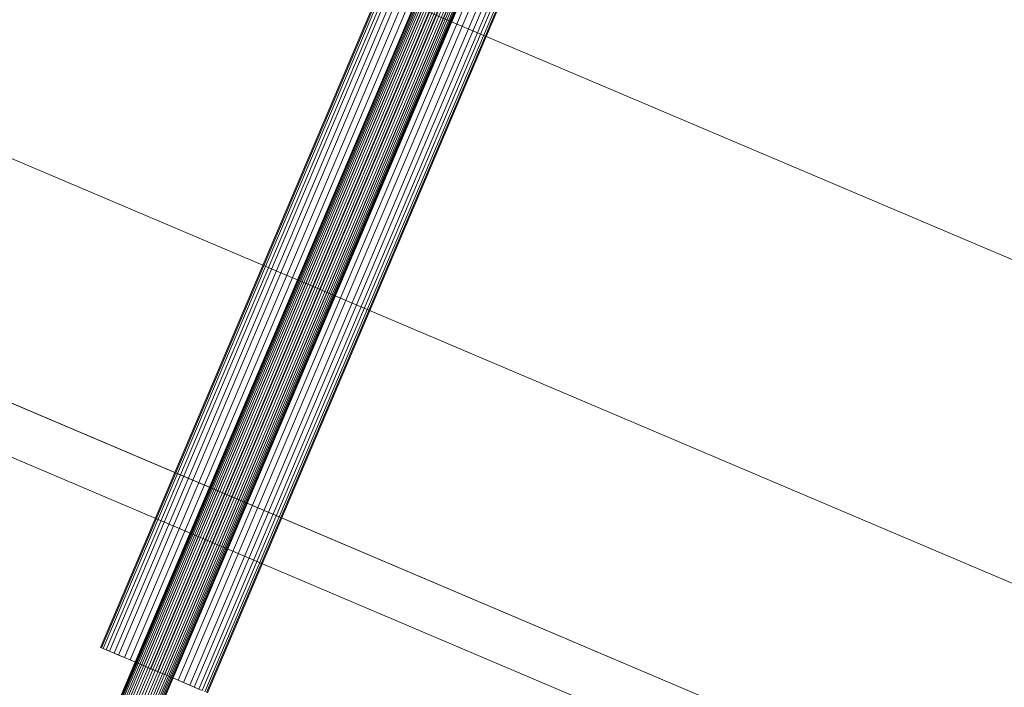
# Model space of a CAD drawing. Header units: millimetres. Extents: x -4738 to 65662, y -68080 to 6847.
# Tile 575 of 656: x 23523 to 23953, y -20781 to -20490. Entities that reach past the tile are written whole.
import ezdxf

# ---------------------------------------------------------------- set-up
doc = ezdxf.new("R2010")
doc.units = ezdxf.units.MM
doc.layers.add('superior_C10', color=7, linetype='Continuous', lineweight=0)

msp = doc.modelspace()

# ---------------------------------------------------------------- linework, layer by layer
at = {"layer": 'superior_C10'}
for p, q in [((18241.459, -18440.523), (27684.903, -22449.244)), ((27685.833, -22449.639), (18242.389, -18440.917)), ((23866.954, -20078.938), (23523.095, -20888.976)), ((23523.248, -20889.041), (23867.107, -20079.003)), ((23867.364, -20079.112), (23523.505, -20889.15)), ((23867.814, -20079.303), (23523.955, -20889.341)), ((23868.31, -20079.514), (23524.451, -20889.551)), ((23869.025, -20079.817), (23525.166, -20889.855)), ((23869.727, -20080.115), (23525.868, -20890.153)), ((23870.659, -20080.511), (23526.8, -20890.548)), ((23871.519, -20080.876), (23527.659, -20890.913)), ((23872.604, -20081.336), (23528.745, -20891.374)), ((23873.563, -20081.743), (23529.704, -20891.781)), ((23874.727, -20082.238), (23530.868, -20892.275)), ((23875.72, -20082.659), (23531.861, -20892.697)), ((23876.884, -20083.153), (23533.025, -20893.191)), ((23877.843, -20083.561), (23533.984, -20893.598)), ((23878.929, -20084.021), (23535.069, -20894.059)), ((23879.788, -20084.386), (23535.929, -20894.424)), ((23880.72, -20084.782), (23536.861, -20894.819)), ((23881.422, -20085.08), (23537.563, -20895.117)), ((23882.137, -20085.383), (23538.278, -20895.421)), ((23882.633, -20085.594), (23538.774, -20895.631)), ((23883.083, -20085.785), (23539.224, -20895.822)), ((23883.34, -20085.894), (23539.481, -20895.931)), ((23883.493, -20085.959), (23539.634, -20895.996)), ((23801.537, -20191.147), (23558.374, -20763.973)), ((23558.806, -20764.156), (23801.97, -20191.331)), ((23802.695, -20191.639), (23559.532, -20764.464)), ((23803.963, -20192.177), (23560.8, -20765.003)), ((23805.364, -20192.772), (23562.201, -20765.597)), ((23807.382, -20193.629), (23564.219, -20766.454)), ((23809.363, -20194.47), (23566.2, -20767.295)), ((23811.993, -20195.586), (23568.83, -20768.411)), ((23814.42, -20196.616), (23571.256, -20769.441)), ((23817.482, -20197.916), (23574.319, -20770.741)), ((23820.188, -20199.065), (23577.025, -20771.89)), ((23823.475, -20200.46), (23580.311, -20773.285)), ((23826.277, -20201.649), (23583.113, -20774.475)), ((23829.563, -20203.044), (23586.4, -20775.87)), ((23832.269, -20204.193), (23589.106, -20777.019)), ((23835.332, -20205.493), (23592.168, -20778.319)), ((23837.758, -20206.523), (23594.595, -20779.349)), ((23840.388, -20207.639), (23597.225, -20780.465)), ((23842.369, -20208.48), (23599.206, -20781.306)), ((23844.387, -20209.337), (23601.224, -20782.162)), ((23845.788, -20209.932), (23602.625, -20782.757)), ((23847.056, -20210.47), (23603.893, -20783.296)), ((23847.782, -20210.778), (23604.618, -20783.603)), ((23848.214, -20210.962), (23605.051, -20783.787)), ((23453.983, -20381.635), (24338.036, -20756.914)), ((24339.135, -20757.38), (23455.082, -20382.102)), ((23403.186, -20501.3), (24287.239, -20876.578)), ((24288.338, -20877.045), (23404.284, -20501.766)), ((23377.381, -20597.134), (24261.434, -20972.413)), ((24262.533, -20972.879), (23378.48, -20597.601)), ((23559.532, -20764.464), (23558.374, -20763.973)), ((23558.374, -20763.973), (23558.806, -20764.156)), ((23558.806, -20764.156), (23560.8, -20765.003)), ((23562.201, -20765.597), (23559.532, -20764.464)), ((23560.8, -20765.003), (23564.219, -20766.454)), ((23566.2, -20767.295), (23562.201, -20765.597)), ((23564.219, -20766.454), (23568.83, -20768.411)), ((23571.256, -20769.441), (23566.2, -20767.295)), ((23568.83, -20768.411), (23574.319, -20770.741)), ((23577.025, -20771.89), (23571.256, -20769.441)), ((23574.319, -20770.741), (23580.311, -20773.285)), ((23583.113, -20774.475), (23577.025, -20771.89)), ((23580.311, -20773.285), (23586.4, -20775.87)), ((23589.106, -20777.019), (23583.113, -20774.475)), ((23586.4, -20775.87), (23592.168, -20778.319)), ((23594.595, -20779.349), (23589.106, -20777.019)), ((23592.168, -20778.319), (23597.225, -20780.465)), ((23599.206, -20781.306), (23594.595, -20779.349)), ((23597.225, -20780.465), (23601.224, -20782.162)), ((23602.625, -20782.757), (23599.206, -20781.306))]:
    msp.add_line(p, q, dxfattribs=at)

doc.saveas('drawing.dxf')
